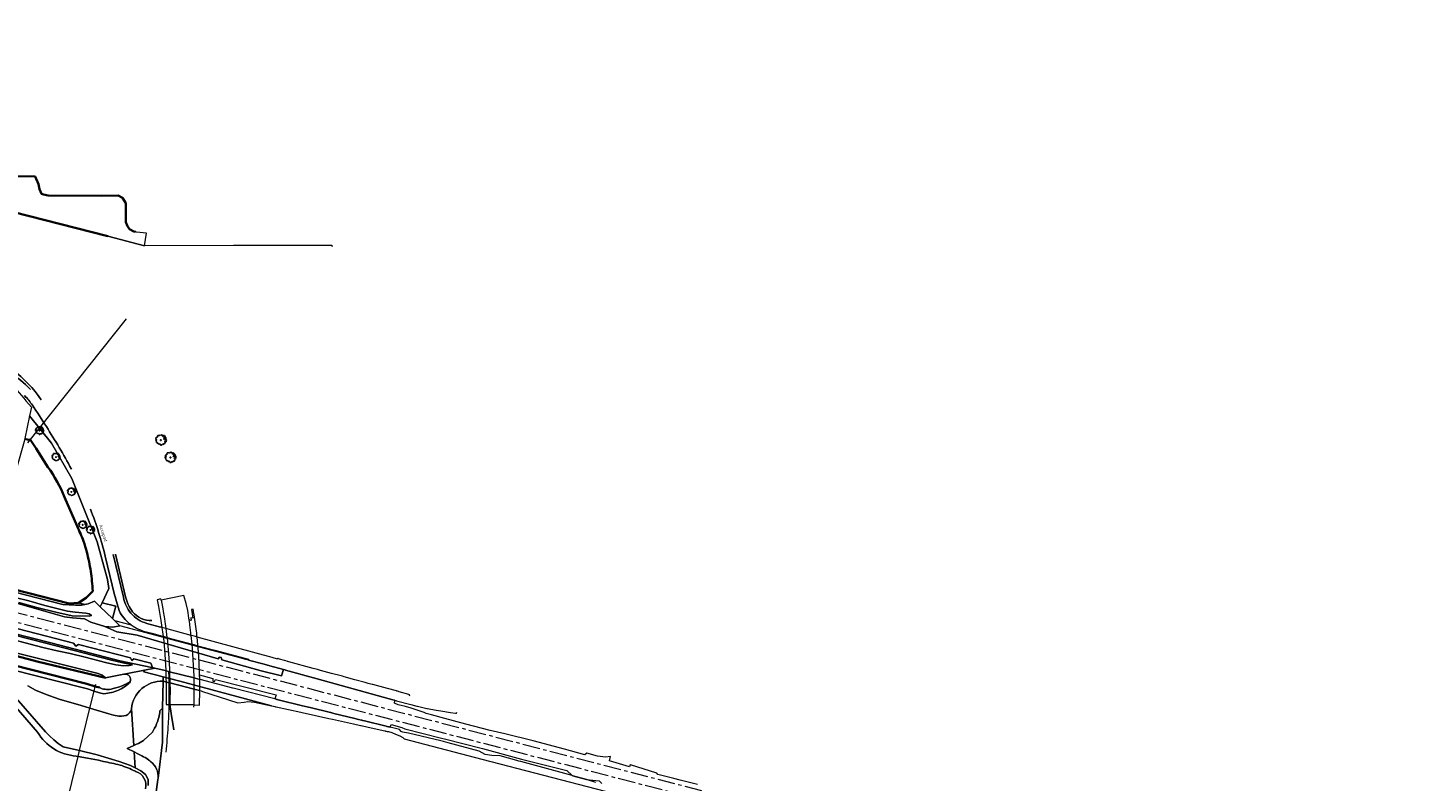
# Model space of a CAD drawing. Header units: metres. Extents: x 152391 to 157968, y 462336 to 467280.
# Tile 736 of 736: x 157363 to 157965, y 464656 to 464980. Entities that reach past the tile are written whole.
import ezdxf
from ezdxf.enums import TextEntityAlignment as Align

# ---------------------------------------------------------------- set-up
doc = ezdxf.new("R2010")
doc.units = ezdxf.units.M
doc.header["$LTSCALE"] = 0.75
doc.linetypes.add('AM-AS', pattern=[16, 10, -2, 2, -2])
doc.layers.get('0').update_dxf_attribs({"lineweight": 25})
for name, color, linetype, lineweight in [('B-GV-GR-BOOM-S', 252, 'Continuous', 25), ('B-WE-AM-AS_SPOOR-G', 10, 'AM-AS', 18), ('B-WE-GK-BESCHOEIING-G', 251, 'GK-BESCHOEIING', 35), ('B-WE-GR-BEPLANTING_CULTUUR_BOSPLANTSOEN-GV', 251, 'Continuous', 18), ('B-WE-GR-GRAS-GV', 251, 'Continuous', 13), ('B-WE-GR-GROENVOORZIENING-GV', 251, 'Continuous', 18), ('B-WE-GR-STRUIK-GV', 251, 'Continuous', 13), ('B-WE-GW-TALUD_KRUIN-G', 251, 'Continuous', 18), ('B-WE-IE-MEUBILAIR_WEGMEUBILAIR-G', 251, 'Continuous', 18), ('B-WE-IE-TERREINAFSCHEIDING_KUNSTMATIG_MUUR-GV', 251, 'Continuous', 18), ('B-WE-KW-KUNSTWERK_DEK-GV', 5, 'Continuous', 18), ('B-WE-KW-KUNSTWERK_DUIKER-G', 5, 'Continuous', 18), ('B-WE-KW-KUNSTWERK_GELUIDSWERING_SCHERM-G', 5, 'Continuous', 18), ('B-WE-KW-KUNSTWERK_LANDHOOFD-GV', 5, 'Continuous', 18), ('B-WE-OG-TERREIN_CULTUURSCHEIDING-GV', 251, 'Continuous', 18), ('B-WE-OG-TOPOGRAFIE-T18', 1, 'Continuous', 18), ('B-WE-OG-WATER-GV', 251, 'Continuous', 18), ('B-WE-OG-WATER_SLOOT-GV', 251, 'Continuous', 18), ('B-WE-VH-VERHARDING_ASFALT-GV', 251, 'Continuous', 18), ('B-WE-VH-VERHARDING_HALFVERHARDING-GV', 251, 'Continuous', 18)]:
    doc.layers.add(name, color=color, linetype=linetype, lineweight=lineweight)
doc.styles.add('NLCS-ISO-M750-T18', font='NLCS-ISO.ttf', dxfattribs={"height": 1.35})
doc.linetypes.add('GK-BESCHOEIING', pattern='A,30,-5,[1,NLCS.SHX,S=1,R=0,X=0,Y=0],-5', length=40)

# ---------------------------------------------------------------- blocks, each defined once
blk = doc.blocks.new('SGR-BOOM_21_30')
at = {"linetype": 'Continuous'}
for p, q in [((-1.7, 0.37), (-1.66, 0.48)), ((-1.49, 0.41), (-1.7, 0.37)), ((-1.68, -0.03), (-1.67, 0.09)), ((-1.67, 0.09), (-1.39, 0.07)), ((-1.66, 0.48), (-1.6, 0.53)), ((-1.63, 0.58), (-1.53, 0.87)), ((-1.6, 0.53), (-1.63, 0.58)), ((-1.53, 0.87), (-1.46, 0.86)), ((-1.42, 0.33), (-1.49, 0.41)), ((-1.46, 0.86), (-1.34, 0.91)), ((-1.33, 0.18), (-1.42, 0.33)), ((-1.39, 0.07), (-1.33, 0.18)), ((-1.34, 0.91), (-1.18, 0.86)), ((-1.18, 0.86), (-1.12, 0.92)), ((-1.13, 1.09), (-1.11, 1.19)), ((-1.12, 0.92), (-1.13, 1.09)), ((-1.11, 1.19), (-1.05, 1.33)), ((-1.05, 1.33), (-1.02, 1.5)), ((-1.02, 1.5), (-0.67, 1.5)), ((-0.67, 1.5), (-0.52, 1.43)), ((-0.52, 1.43), (-0.47, 1.45)), ((-0.47, 1.45), (-0.37, 1.55)), ((-0.37, 1.55), (-0.23, 1.65)), ((-0.23, 1.65), (-0.13, 1.58)), ((-0.13, 1.58), (-0.06, 1.52)), ((-0.06, 1.52), (0.07, 1.58)), ((0.07, 1.58), (0.2, 1.71)), ((0.2, 1.71), (0.26, 1.73)), ((0.26, 1.73), (0.33, 1.7)), ((0.33, 1.7), (0.39, 1.65)), ((0.4, 1.53), (0.38, 1.5)), ((0.38, 1.5), (0.53, 1.52)), ((0.39, 1.65), (0.4, 1.53)), ((0.54, 1.48), (0.51, 1.29)), ((0.51, 1.29), (0.57, 1.24)), ((0.53, 1.52), (0.54, 1.48)), ((0.57, 1.24), (0.69, 1.15)), ((0.69, 1.15), (0.75, 1.2)), ((0.75, 1.2), (0.8, 1.29)), ((0.79, 1.4), (0.89, 1.56)), ((0.8, 1.29), (0.79, 1.4)), ((0.89, 1.56), (1.02, 1.53)), ((0.94, 0.91), (0.89, 0.87)), ((0.89, 0.87), (0.93, 0.83)), ((0.93, 0.41), (0.89, 0.33)), ((0.89, 0.33), (1.03, 0.32)), ((0.97, 1.37), (0.93, 1.33)), ((0.93, 1.33), (0.95, 1.25)), ((0.93, 0.83), (0.98, 0.84)), ((1.05, 0.46), (0.93, 0.41)), ((0.97, 0.97), (0.94, 0.91)), ((0.95, 1.25), (0.96, 1.24)), ((0.96, 1.27), (0.97, 1.37)), ((1.03, 0.97), (0.97, 0.97)), ((0.98, 0.84), (1.03, 0.78)), ((1.02, 1.53), (1.16, 1.45)), ((1.08, 0.94), (1.03, 0.97)), ((1.03, 0.78), (1.08, 0.84)), ((1.03, 0.32), (1.11, 0.25)), ((1.11, 0.46), (1.05, 0.46)), ((1.12, 0.87), (1.08, 0.94)), ((1.08, 0.84), (1.12, 0.87)), ((1.22, 0.4), (1.11, 0.46)), ((1.11, 0.25), (1.2, 0.37)), ((1.16, 1.45), (1.25, 1.27)), ((1.2, 0.37), (1.24, 0.41)), ((1.32, 0.79), (1.23, 0.69)), ((1.23, 0.69), (1.27, 0.63)), ((1.25, 1.27), (1.38, 1.06)), ((1.27, 0.63), (1.38, 0.56)), ((1.34, 0.18), (1.31, 0.1)), ((1.43, 0.05), (1.31, 0.1)), ((1.38, 1.06), (1.32, 0.79)), ((1.36, 0.3), (1.34, 0.23)), ((1.34, 0.23), (1.34, 0.18)), ((1.43, 0.23), (1.36, 0.3)), ((1.38, 0.56), (1.44, 0.6)), ((1.47, 0.2), (1.43, 0.23)), ((1.43, 0.05), (1.51, 0.14)), ((1.47, 0.86), (1.44, 0.81)), ((1.44, 0.81), (1.46, 0.74)), ((1.44, 0.6), (1.57, 0.56)), ((1.46, 0.74), (1.53, 0.69)), ((1.54, 0.86), (1.47, 0.86)), ((1.51, 0.14), (1.47, 0.2)), ((1.53, 0.73), (1.64, 0.68)), ((1.53, 0.69), (1.54, 0.73)), ((1.62, 0.76), (1.54, 0.86)), ((1.57, 0.56), (1.64, 0.51)), ((1.73, 0.71), (1.62, 0.76)), ((1.64, 0.68), (1.73, 0.71)), ((1.64, 0.51), (1.81, 0.32)), ((1.72, 0.1), (1.67, 0.04)), ((1.67, 0.04), (1.76, -0.09)), ((1.81, 0.32), (1.72, 0.1)), ((-1.54, -0.18), (-1.68, -0.03)), ((-1.55, -0.51), (-1.49, -0.42)), ((-1.35, -0.75), (-1.55, -0.51)), ((-1.44, -0.32), (-1.54, -0.18)), ((-1.49, -0.42), (-1.44, -0.32)), ((-1.25, -0.78), (-1.35, -0.75)), ((-1.27, -0.9), (-1.25, -0.78)), ((-1.11, -1.05), (-1.27, -0.9)), ((-0.91, -1.08), (-1.11, -1.05)), ((-0.67, -1.18), (-0.91, -1.08)), ((-0.68, -1.29), (-0.67, -1.18)), ((-0.55, -1.33), (-0.68, -1.29)), ((-0.4, -1.26), (-0.55, -1.33)), ((-0.19, -1.28), (-0.4, -1.26)), ((-0.16, -1.43), (-0.19, -1.28)), ((-0.13, -1.49), (-0.16, -1.43)), ((-0.1, -1.61), (-0.13, -1.49)), ((0.11, -1.67), (-0.1, -1.61)), ((0.25, -1.52), (0.11, -1.67)), ((0.36, -1.38), (0.25, -1.52)), ((0.68, -1.44), (0.36, -1.38)), ((0.83, -1.36), (0.68, -1.44)), ((0.84, -1.16), (0.83, -1.36)), ((1.03, -1.18), (0.84, -1.16)), ((1.18, -1.24), (1.03, -1.18)), ((1.29, -1.01), (1.18, -1.24)), ((1.29, -0.29), (1.24, -0.36)), ((1.24, -0.36), (1.25, -0.42)), ((1.26, -0.42), (1.33, -0.41)), ((1.33, -0.34), (1.29, -0.29)), ((1.36, -0.88), (1.29, -1.01)), ((1.33, -0.41), (1.33, -0.34)), ((1.37, -0.83), (1.36, -0.88)), ((1.48, -0.8), (1.37, -0.83)), ((1.46, -0.47), (1.39, -0.59)), ((1.39, -0.59), (1.43, -0.64)), ((1.43, -0.64), (1.5, -0.7)), ((1.58, -0.59), (1.46, -0.47)), ((1.5, -0.7), (1.48, -0.8)), ((1.66, -0.52), (1.58, -0.59)), ((1.68, -0.42), (1.66, -0.52)), ((1.72, -0.31), (1.68, -0.42)), ((1.84, -0.18), (1.72, -0.31)), ((1.76, -0.09), (1.84, -0.18))]:
    blk.add_line(p, q, dxfattribs=at)
blk.add_circle((0, 0), 0.126, dxfattribs=at)
blk = doc.blocks.new('SGR-BOOM_31_50')
at = {"linetype": 'Continuous'}
for p, q in [((-2.27, 0.49), (-2.21, 0.64)), ((-1.99, 0.55), (-2.27, 0.49)), ((-2.24, -0.04), (-2.22, 0.11)), ((-2.22, 0.11), (-1.85, 0.09)), ((-2.21, 0.64), (-2.13, 0.71)), ((-2.18, 0.77), (-2.04, 1.17)), ((-2.13, 0.71), (-2.18, 0.77)), ((-2.04, 1.17), (-1.94, 1.14)), ((-1.9, 0.44), (-1.99, 0.55)), ((-1.94, 1.14), (-1.79, 1.21)), ((-1.77, 0.25), (-1.9, 0.44)), ((-1.85, 0.09), (-1.77, 0.25)), ((-1.79, 1.21), (-1.57, 1.14)), ((-1.57, 1.14), (-1.49, 1.23)), ((-1.51, 1.45), (-1.48, 1.58)), ((-1.49, 1.23), (-1.51, 1.45)), ((-1.48, 1.58), (-1.4, 1.78)), ((-1.4, 1.78), (-1.36, 2)), ((-1.36, 2), (-0.89, 2)), ((-0.89, 2), (-0.69, 1.91)), ((-0.69, 1.91), (-0.63, 1.93)), ((-0.63, 1.93), (-0.49, 2.06)), ((-0.49, 2.06), (-0.3, 2.2)), ((-0.3, 2.2), (-0.18, 2.11)), ((-0.18, 2.11), (-0.08, 2.02)), ((-0.08, 2.02), (0.09, 2.11)), ((0.09, 2.11), (0.27, 2.28)), ((0.27, 2.28), (0.35, 2.31)), ((0.35, 2.31), (0.44, 2.26)), ((0.44, 2.26), (0.52, 2.2)), ((0.54, 2.04), (0.51, 2)), ((0.51, 2), (0.71, 2.02)), ((0.52, 2.2), (0.54, 2.04)), ((0.72, 1.98), (0.68, 1.71)), ((0.68, 1.71), (0.75, 1.65)), ((0.71, 2.02), (0.72, 1.98)), ((0.75, 1.65), (0.92, 1.54)), ((0.92, 1.54), (1, 1.6)), ((1, 1.6), (1.06, 1.71)), ((1.05, 1.87), (1.19, 2.09)), ((1.06, 1.71), (1.05, 1.87)), ((1.19, 2.09), (1.36, 2.04)), ((1.25, 1.21), (1.19, 1.17)), ((1.19, 1.17), (1.23, 1.1)), ((1.23, 0.55), (1.19, 0.44)), ((1.19, 0.44), (1.37, 0.42)), ((1.3, 1.82), (1.23, 1.78)), ((1.23, 1.78), (1.27, 1.67)), ((1.23, 1.1), (1.31, 1.12)), ((1.4, 0.62), (1.23, 0.55)), ((1.3, 1.3), (1.25, 1.21)), ((1.27, 1.67), (1.28, 1.65)), ((1.28, 1.69), (1.3, 1.82)), ((1.37, 1.3), (1.3, 1.3)), ((1.31, 1.12), (1.37, 1.03)), ((1.36, 2.04), (1.54, 1.93)), ((1.44, 1.25), (1.37, 1.3)), ((1.37, 1.03), (1.44, 1.12)), ((1.37, 0.42), (1.48, 0.33)), ((1.48, 0.62), (1.4, 0.62)), ((1.5, 1.17), (1.44, 1.25)), ((1.44, 1.12), (1.5, 1.17)), ((1.62, 0.53), (1.48, 0.62)), ((1.48, 0.33), (1.61, 0.49)), ((1.54, 1.93), (1.67, 1.69)), ((1.61, 0.49), (1.65, 0.55)), ((1.76, 1.06), (1.64, 0.93)), ((1.64, 0.93), (1.7, 0.84)), ((1.67, 1.69), (1.84, 1.41)), ((1.7, 0.84), (1.84, 0.75)), ((1.79, 0.25), (1.75, 0.14)), ((1.91, 0.07), (1.75, 0.14)), ((1.84, 1.41), (1.76, 1.06)), ((1.81, 0.4), (1.79, 0.31)), ((1.79, 0.31), (1.79, 0.25)), ((1.9, 0.31), (1.81, 0.4)), ((1.84, 0.75), (1.92, 0.79)), ((1.96, 0.27), (1.9, 0.31)), ((1.91, 0.07), (2.01, 0.18)), ((1.96, 1.14), (1.92, 1.08)), ((1.92, 1.08), (1.95, 0.99)), ((1.92, 0.79), (2.09, 0.75)), ((1.95, 0.99), (2.04, 0.93)), ((2.06, 1.14), (1.96, 1.14)), ((2.01, 0.18), (1.96, 0.27)), ((2.04, 0.97), (2.18, 0.9)), ((2.04, 0.93), (2.06, 0.97)), ((2.16, 1.01), (2.06, 1.14)), ((2.09, 0.75), (2.18, 0.68)), ((2.3, 0.95), (2.16, 1.01)), ((2.18, 0.9), (2.3, 0.95)), ((2.18, 0.68), (2.41, 0.42)), ((2.29, 0.14), (2.23, 0.05)), ((2.23, 0.05), (2.35, -0.13)), ((2.41, 0.42), (2.29, 0.14)), ((-2.05, -0.24), (-2.24, -0.04)), ((-2.07, -0.67), (-1.99, -0.56)), ((-1.8, -1), (-2.07, -0.67)), ((-1.91, -0.43), (-2.05, -0.24)), ((-1.99, -0.56), (-1.91, -0.43)), ((-1.67, -1.05), (-1.8, -1)), ((-1.7, -1.2), (-1.67, -1.05)), ((-1.48, -1.4), (-1.7, -1.2)), ((-1.22, -1.44), (-1.48, -1.4)), ((-0.89, -1.57), (-1.22, -1.44)), ((-0.91, -1.72), (-0.89, -1.57)), ((-0.73, -1.77), (-0.91, -1.72)), ((-0.53, -1.68), (-0.73, -1.77)), ((-0.25, -1.7), (-0.53, -1.68)), ((-0.21, -1.9), (-0.25, -1.7)), ((-0.18, -1.99), (-0.21, -1.9)), ((-0.13, -2.14), (-0.18, -1.99)), ((0.15, -2.23), (-0.13, -2.14)), ((0.34, -2.03), (0.15, -2.23)), ((0.47, -1.83), (0.34, -2.03)), ((0.91, -1.92), (0.47, -1.83)), ((1.11, -1.81), (0.91, -1.92)), ((1.13, -1.55), (1.11, -1.81)), ((1.37, -1.57), (1.13, -1.55)), ((1.58, -1.66), (1.37, -1.57)), ((1.72, -1.35), (1.58, -1.66)), ((1.72, -0.39), (1.65, -0.48)), ((1.65, -0.48), (1.67, -0.56)), ((1.68, -0.56), (1.78, -0.54)), ((1.78, -0.45), (1.72, -0.39)), ((1.81, -1.18), (1.72, -1.35)), ((1.78, -0.54), (1.78, -0.45)), ((1.82, -1.11), (1.81, -1.18)), ((1.98, -1.07), (1.82, -1.11)), ((1.95, -0.63), (1.85, -0.78)), ((1.85, -0.78), (1.9, -0.85)), ((1.9, -0.85), (1.99, -0.94)), ((2.1, -0.78), (1.95, -0.63)), ((1.99, -0.94), (1.98, -1.07)), ((2.21, -0.7), (2.1, -0.78)), ((2.24, -0.56), (2.21, -0.7)), ((2.29, -0.41), (2.24, -0.56)), ((2.46, -0.24), (2.29, -0.41)), ((2.35, -0.13), (2.46, -0.24))]:
    blk.add_line(p, q, dxfattribs=at)
blk.add_circle((0, 0), 0.169, dxfattribs=at)

msp = doc.modelspace()

# ---------------------------------------------------------------- linework, layer by layer
at = {"layer": 'B-WE-AM-AS_SPOOR-G'}
for points in [[(157053.2, 464807.93), (157965.4, 464570.65)], [(157349.75, 464726.64), (157713.78, 464632.11), (157755.76, 464621.1), (157938.68, 464573.65), (157960.65, 464567.92)]]:
    msp.add_lwpolyline(points, dxfattribs=at)
at = {"layer": 'B-WE-GK-BESCHOEIING-G'}
for points in [[(157397.21, 464890.68), (157294.71, 464916.82), (157096.03, 464969.82), (157095.13, 464972.8)], [(157357.11, 464916.61), (157365.87, 464916.42), (157367.32, 464913.06), (157367.82, 464910.94), (157368.57, 464909), (157369.52, 464908.59), (157371.46, 464908.18), (157394.3, 464908.13), (157401.56, 464908.16), (157403.41, 464907.23), (157404.97, 464904.9), (157404.96, 464901.59), (157404.92, 464896.71), (157405.56, 464895), (157406.55, 464893.73), (157408.35, 464892.73), (157409.1, 464892.55)], [(157002.11, 464802.17), (157021.73, 464797.18), (157080.6, 464782.03), (157139.22, 464767.13), (157194.38, 464752.65), (157246.18, 464739.13), (157304.94, 464723.9), (157367.28, 464707.42), (157396.15, 464700.47)], [(157363.17, 464803.16), (157364.07, 464802.65), (157366.28, 464799.33), (157371.41, 464791.29)], [(157378.56, 464778.33), (157383.9, 464765.86)], [(157356.43, 464738.71), (157380.51, 464732.56), (157384.51, 464732.78), (157387.85, 464735.02), (157390.64, 464737.91)], [(157355.95, 464706.05), (157388.12, 464697.94), (157391.73, 464696.84)], [(157391.73, 464696.84), (157393.54, 464696.29)]]:
    msp.add_lwpolyline(points, dxfattribs=at)
for points in [[(157378.56, 464778.33, 0.050779), (157371.41, 464791.29)], [(157386.7, 464759.34, 0.020431), (157383.9, 464765.86)], [(157388.11, 464754.65, 0.02004), (157386.7, 464759.34)], [(157389.8, 464746.34, 0.025289), (157388.11, 464754.65)], [(157390.64, 464737.91, 0.024902), (157389.8, 464746.34)]]:
    msp.add_lwpolyline(points, format="xyb", dxfattribs=at)
at = {"layer": 'B-WE-GR-BEPLANTING_CULTUUR_BOSPLANTSOEN-GV'}
for points in [[(157421.01, 464699.08, 0.396384), (157407.31, 464687.2)], [(157419.08, 464683.44, 0.039482), (157419.55, 464686.36)], [(157416.32, 464677.19, 0.046918), (157418.16, 464680.64)], [(157418.16, 464680.64, 0.039212), (157419.08, 464683.44)], [(157409.56, 464671.98, 0.054261), (157412.48, 464673.48)]]:
    msp.add_lwpolyline(points, format="xyb", dxfattribs=at)
for points in [[(157419.55, 464686.36), (157420.75, 464687.51), (157421.01, 464699.08)], [(157407.31, 464687.2), (157408.31, 464671.41), (157409.56, 464671.98)], [(157412.48, 464673.48), (157416.32, 464677.19)]]:
    msp.add_lwpolyline(points, dxfattribs=at)
at = {"layer": 'B-WE-GR-GRAS-GV'}
msp.add_lwpolyline([(157343.55, 464720.34), (157369.14, 464713.65), (157375.41, 464712.17), (157381.01, 464711.02), (157387.46, 464709.4), (157396.2, 464707.07), (157400.54, 464706.1), (157403.96, 464705.67), (157406.33, 464705.79), (157407.73, 464706.17), (157403.66, 464706.95), (157398.79, 464708.16), (157369.9, 464715.59), (157343.9, 464722.15)], dxfattribs=at)
at = {"layer": 'B-WE-GR-GROENVOORZIENING-GV'}
for points in [[(157336.93, 464724.67), (157373.14, 464715.47), (157402.31, 464707.83), (157416.14, 464705.01), (157416.32, 464704.97), (157415.68, 464706.87), (157408.38, 464708.65), (157407.43, 464708.02), (157406.89, 464709.15), (157384.54, 464714.83), (157383.37, 464714.09), (157382.4, 464715.4), (157350.62, 464723.64)], [(157607.27, 464655.49), (157603.17, 464656.68), (157597.31, 464658.37), (157596.99, 464658.46), (157574.94, 464664.46), (157574.12, 464664.68), (157573.14, 464664.94), (157566.05, 464666.87), (157562.41, 464667.1), (157559.55, 464667.55), (157557, 464669.01), (157543.72, 464672.59), (157541.7, 464673.08), (157540.52, 464673.35), (157526.62, 464676.66), (157524.82, 464676.93), (157524.16, 464677.17), (157523.74, 464677.32), (157523.44, 464677.43), (157522.66, 464678.31), (157518.76, 464679.26), (157518.25, 464679.39), (157518.18, 464679.4), (157518.06, 464679.43), (157517.91, 464679.47), (157517.46, 464679.58), (157517.32, 464679.61), (157516.98, 464679.7), (157507.61, 464681.99), (157506.79, 464682.2), (157506.6, 464682.24), (157506.34, 464682.3), (157505.03, 464682.62), (157503.48, 464683.01), (157494.51, 464685.2), (157493.17, 464685.53), (157492.97, 464685.58), (157484.21, 464687.73), (157480.98, 464688.52), (157470.5, 464691.09), (157470.06, 464691.19), (157469.85, 464691.24), (157469.65, 464691.29), (157469.18, 464691.41), (157469.11, 464691.43), (157451.06, 464696.08), (157451.02, 464696.09), (157436.85, 464699.79), (157436.75, 464699.81), (157436.7, 464699.83), (157434.7, 464700.34), (157434.28, 464700.45), (157434.27, 464700.45), (157423.73, 464703.16), (157423.24, 464703.29), (157421.27, 464703.8), (157420.53, 464703.99), (157417.33, 464704.72), (157412.9, 464703.83), (157412.71, 464703.1), (157420.96, 464700.97), (157430.34, 464698.54), (157467.59, 464688.47), (157468.32, 464688.31), (157468.54, 464688.26), (157468.98, 464688.16), (157469.06, 464688.14), (157469.27, 464688.09), (157469.65, 464688.01), (157480.18, 464685.68), (157481.42, 464685.41), (157483.42, 464684.97), (157492.23, 464683.03), (157493.8, 464682.68), (157502.84, 464680.68), (157505.96, 464679.99), (157506.15, 464679.95), (157509.24, 464679.27), (157516.4, 464677.69), (157516.58, 464677.65), (157516.75, 464677.61), (157516.91, 464677.58), (157517.35, 464677.48), (157517.69, 464677.4), (157517.9, 464677.36), (157519.37, 464677), (157521.05, 464676.33), (157522.79, 464675.59), (157522.79, 464675.59), (157524.17, 464674.76), (157524.74, 464674.19), (157558.14, 464665.51), (157611.26, 464651.67)]]:
    msp.add_lwpolyline(points, dxfattribs=at)
msp.add_lwpolyline([(157472.73, 464704.11), (157472.71, 464704.12), (157466.9, 464705.7), (157464.41, 464706.37), (157457.68, 464708.17), (157456.58, 464708.47), (157452.96, 464709.43), (157433.93, 464714.51), (157433.44, 464714.65), (157433.44, 464714.65), (157422.67, 464717.52), (157415.88, 464719.34), (157402.4, 464722.93), (157399.29, 464722.29), (157395.94, 464722.57), (157400.99, 464720.33), (157409.78, 464718.84), (157444.59, 464708.7), (157445.29, 464709.37), (157445.95, 464709.24), (157446.18, 464708.34), (157463.23, 464703.53), (157471.95, 464701.38), (157472.73, 464704.11)], close=True, dxfattribs=at)
at = {"layer": 'B-WE-GR-STRUIK-GV'}
for points in [[(157354.36, 464733.74), (157378.56, 464726.85), (157382.02, 464726.38), (157387.08, 464725.93), (157389.8, 464724.56), (157395.94, 464722.57), (157399.29, 464722.29), (157402.4, 464722.93), (157400.08, 464725.16), (157399.13, 464726.07), (157393.87, 464731.11), (157391.8, 464733.09), (157391.37, 464733.53), (157388.69, 464732.38), (157387.22, 464732.09), (157385.82, 464731.81), (157383.21, 464731.82), (157377.83, 464732.14), (157341.4, 464741.4)], [(157357.34, 464735.1), (157363.15, 464733.65), (157370.1, 464731.7), (157379.82, 464729.2), (157383.07, 464728.81), (157387.73, 464728.41), (157389.08, 464728.02), (157390.16, 464727.39), (157389.15, 464727.09), (157381.8, 464727.22), (157374.77, 464728.79), (157366.57, 464730.85), (157358.8, 464732.92)], [(157358.8, 464732.92), (157366.57, 464730.85), (157374.77, 464728.79), (157381.8, 464727.22), (157389.15, 464727.09), (157390.16, 464727.39), (157389.08, 464728.02), (157387.73, 464728.41), (157383.07, 464728.81), (157379.82, 464729.2), (157370.1, 464731.7), (157363.15, 464733.65), (157357.34, 464735.1)], [(157352.91, 464712.46), (157392.96, 464702.37), (157394.73, 464701.65), (157395.43, 464701.07), (157396.15, 464700.47), (157404.02, 464702.05), (157404.22, 464702.09), (157405.7, 464702.39), (157412.9, 464703.83), (157417.33, 464704.72), (157416.32, 464704.97), (157416.14, 464705.01), (157402.31, 464707.83), (157373.14, 464715.47), (157336.93, 464724.67)], [(157343.9, 464722.15), (157369.9, 464715.59), (157398.79, 464708.16), (157403.66, 464706.95), (157407.73, 464706.17), (157406.33, 464705.79), (157403.96, 464705.67), (157400.54, 464706.1), (157396.2, 464707.07), (157387.46, 464709.4), (157381.01, 464711.02), (157375.41, 464712.17), (157369.14, 464713.65), (157343.55, 464720.34)]]:
    msp.add_lwpolyline(points, dxfattribs=at)
at = {"layer": 'B-WE-GW-TALUD_KRUIN-G'}
for points in [[(157358.8, 464732.92), (157366.57, 464730.85), (157374.77, 464728.79), (157381.8, 464727.22), (157389.15, 464727.09), (157390.16, 464727.39)], [(157419.55, 464686.36), (157420.75, 464687.51), (157421.01, 464699.08)], [(157366.91, 464677.16), (157352.27, 464694.07)], [(157353.89, 464696.2), (157370.36, 464677.26), (157372.03, 464675.51), (157373.9, 464673.75), (157375.81, 464672.19), (157377.92, 464670.86), (157385.02, 464669.18), (157392.54, 464667.41), (157402.11, 464664.42), (157404.52, 464663.61), (157406.87, 464662.73), (157408.91, 464661.81)], [(157412.48, 464673.48), (157416.32, 464677.19)], [(157408.31, 464671.41), (157409.56, 464671.98)], [(157393.14, 464665), (157388.38, 464665.94), (157384.41, 464666.67), (157383.6, 464666.82)], [(157408.91, 464661.81), (157409.18, 464661.69), (157411.4, 464660.49), (157413.42, 464658.94), (157414.59, 464656.72)], [(157409.01, 464660.25), (157409.01, 464660.28)]]:
    msp.add_lwpolyline(points, dxfattribs=at)
for points in [[(157419.08, 464683.44, 0.039482), (157419.55, 464686.36)], [(157416.32, 464677.19, 0.046918), (157418.16, 464680.64)], [(157418.16, 464680.64, 0.039212), (157419.08, 464683.44)], [(157383.6, 464666.82, -0.248294), (157366.91, 464677.16)], [(157409.56, 464671.98, 0.054261), (157412.48, 464673.48)], [(157395.25, 464664.51, 0.012321), (157393.14, 464665)], [(157402.41, 464662.97, 0.012263), (157395.25, 464664.51)], [(157405.77, 464661.77, 0.021436), (157402.41, 464662.97)], [(157409.01, 464660.28, 0.020627), (157405.77, 464661.77)], [(157413.37, 464652.67, 0.404511), (157409.01, 464660.25)], [(157414.59, 464656.72, -0.008756), (157414.56, 464654.21)]]:
    msp.add_lwpolyline(points, format="xyb", dxfattribs=at)
at = {"layer": 'B-WE-IE-MEUBILAIR_WEGMEUBILAIR-G'}
for points in [[(157423.55, 464699.98, 0.004), (157423.44, 464703.24)], [(157423.59, 464698.42, 0.00193), (157423.55, 464699.98)], [(157423.59, 464689.07, 0.009649), (157423.59, 464698.42)], [(157423.19, 464679.53, 0.0108), (157423.58, 464688.42)], [(157422.24, 464668.56, 0.010753), (157423.19, 464679.53)]]:
    msp.add_lwpolyline(points, format="xyb", dxfattribs=at)
msp.add_lwpolyline([(157423.58, 464688.42), (157423.59, 464689.07)], dxfattribs=at)
at = {"layer": 'B-WE-IE-TERREINAFSCHEIDING_KUNSTMATIG_MUUR-GV'}
msp.add_lwpolyline([(157363.17, 464803.16), (157361.5, 464803.55), (157361.43, 464803.31), (157363.08, 464802.88)], close=True, dxfattribs=at)
at = {"layer": 'B-WE-KW-KUNSTWERK_DEK-GV'}
msp.add_lwpolyline([(157429.92, 464735.96), (157420.14, 464734.01), (157420.04, 464734.47), (157418.42, 464734.17), (157418.93, 464731.28), (157419.99, 464725.27), (157421.2, 464716.32), (157421.74, 464710.64), (157422.15, 464703.65), (157422.33, 464695.15), (157422.24, 464689.09), (157423.59, 464689.07), (157423.87, 464689.07), (157434.28, 464688.87), (157436.69, 464688.82), (157436.75, 464694.89), (157436.75, 464695.04), (157436.77, 464697.3), (157436.76, 464699.46), (157436.38, 464709.83), (157435.59, 464718.07), (157435.52, 464718.85), (157435.52, 464718.9), (157435.49, 464719.14), (157435.41, 464719.97), (157435.38, 464720.37), (157435.35, 464720.65), (157434.3, 464727.6), (157434.23, 464728.03), (157433.93, 464730.02), (157433.21, 464729.9), (157433.73, 464726.18), (157432.9, 464726.33), (157433.02, 464725.27), (157432.2, 464725.48), (157432.1, 464726.21), (157431.75, 464728.55), (157431.6, 464729.53), (157430.9, 464732.49)], close=True, dxfattribs=at)
at = {"layer": 'B-WE-KW-KUNSTWERK_DUIKER-G'}
for points in [[(157362.8, 464801.75), (157405.18, 464855.05)], [(157389.46, 464687.49), (157391.22, 464694.77)], [(157391.22, 464694.77), (157391.73, 464696.84)], [(157391.73, 464696.84), (157391.96, 464697.8)], [(157385.02, 464669.18), (157389.46, 464687.49)], [(157384.41, 464666.67), (157385.02, 464669.18)], [(157380.39, 464650.13), (157384.41, 464666.67)]]:
    msp.add_lwpolyline(points, dxfattribs=at)
at = {"layer": 'B-WE-KW-KUNSTWERK_GELUIDSWERING_SCHERM-G'}
for points in [[(157009.23, 464810.01), (157112.73, 464783.22), (157140.12, 464775.86), (157212.97, 464757.31), (157252.97, 464746.54), (157296.76, 464735.22), (157336.93, 464724.67), (157373.14, 464715.47)], [(157373.14, 464715.47), (157402.31, 464707.83), (157416.14, 464705.01)], [(157417.33, 464704.72), (157420.53, 464703.99)]]:
    msp.add_lwpolyline(points, dxfattribs=at)
at = {"layer": 'B-WE-KW-KUNSTWERK_LANDHOOFD-GV'}
msp.add_lwpolyline([(157423.92, 464698.33), (157423.95, 464694.83), (157423.92, 464691.34), (157423.87, 464689.07), (157434.28, 464688.87), (157436.69, 464688.82), (157436.75, 464694.89), (157436.75, 464695.04), (157434.77, 464695.55), (157434.67, 464695.57), (157434.35, 464695.65), (157434.35, 464695.65)], close=True, dxfattribs=at)
at = {"layer": 'B-WE-OG-TERREIN_CULTUURSCHEIDING-GV'}
for points in [[(157339.21, 464829.52), (157339.39, 464829.45), (157341.92, 464830.96), (157352.13, 464828.43), (157353.93, 464825.5), (157358.04, 464824.39), (157360.96, 464821), (157361.93, 464819.87), (157364.38, 464817.03), (157363.45, 464813.41), (157372.86, 464801.59), (157381.62, 464786.39), (157392.57, 464759.06), (157397.06, 464742.81), (157397.64, 464738.92), (157394.71, 464732.86), (157400.58, 464731.34), (157399.13, 464726.07), (157400.08, 464725.16), (157407.26, 464723.28)], [(157400.06, 464736.32), (157396.02, 464752.87)], [(157399.45, 464753.6), (157403.86, 464735.2)], [(157400.42, 464753.84), (157404.83, 464735.44)], [(157404.83, 464735.44), (157400.42, 464753.84)], [(157413.96, 464723.98), (157418.32, 464722.79), (157419.81, 464722.39), (157419.85, 464722.58)], [(157395.51, 464693.68), (157393.54, 464694), (157391.22, 464694.77), (157388.38, 464695.72), (157386.72, 464696.28), (157355.53, 464704.05)], [(157421.01, 464699.08), (157420.96, 464700.97), (157412.71, 464703.1), (157412.9, 464703.83), (157405.7, 464702.39), (157404.22, 464702.09)], [(157406.8, 464698.85), (157406.92, 464698.61), (157406.74, 464698.46), (157406.56, 464698.32), (157406.38, 464698.17), (157406.2, 464698.03), (157405.63, 464697.6)], [(157425.55, 464678.17), (157424.43, 464685.16), (157423.87, 464689.07), (157423.92, 464691.34), (157423.95, 464694.83), (157423.92, 464698.33), (157423.59, 464698.42), (157421.01, 464699.08), (157420.75, 464687.51), (157420.68, 464672.75), (157418.79, 464657.29), (157418.72, 464656.76), (157417.05, 464645.02)], [(157366.91, 464677.16), (157352.27, 464694.07), (157352.18, 464693.94)], [(157414.59, 464656.72), (157413.42, 464658.94), (157411.4, 464660.49), (157409.18, 464661.69), (157408.91, 464661.81), (157406.87, 464662.73), (157404.52, 464663.61), (157402.11, 464664.42), (157392.54, 464667.41), (157385.02, 464669.18), (157377.92, 464670.86), (157375.81, 464672.19), (157373.9, 464673.75), (157372.03, 464675.51), (157370.36, 464677.26), (157353.89, 464696.2), (157352.27, 464694.07), (157366.91, 464677.16)], [(157353.89, 464696.2), (157370.36, 464677.26), (157372.03, 464675.51), (157373.9, 464673.75), (157375.81, 464672.19), (157377.92, 464670.86), (157385.02, 464669.18), (157392.54, 464667.41), (157402.11, 464664.42), (157404.52, 464663.61), (157406.87, 464662.73), (157408.91, 464661.81), (157408.48, 464668.64), (157405.5, 464670.13), (157408.31, 464671.41), (157407.31, 464687.2), (157407.15, 464686.56), (157406.9, 464686), (157406.49, 464685.41), (157405.8, 464684.75), (157405.01, 464684.36), (157404.07, 464684.1), (157402.99, 464683.95), (157401.92, 464684.04), (157399.55, 464684.43), (157397.65, 464684.95), (157389.46, 464687.49), (157385.68, 464688.66), (157376.2, 464691.29), (157370.59, 464693.33), (157365.99, 464695.25), (157362.66, 464697.1)], [(157362.66, 464697.1), (157365.99, 464695.25), (157370.59, 464693.33), (157376.2, 464691.29), (157385.68, 464688.66), (157389.46, 464687.49), (157397.65, 464684.95), (157399.55, 464684.43), (157401.92, 464684.04), (157402.99, 464683.95), (157404.07, 464684.1), (157405.01, 464684.36), (157405.8, 464684.75), (157406.49, 464685.41), (157406.9, 464686), (157407.15, 464686.56), (157407.31, 464687.2)], [(157418.79, 464657.29), (157420.68, 464672.75), (157420.75, 464687.51), (157419.55, 464686.36)], [(157416.32, 464677.19), (157412.48, 464673.48)], [(157409.56, 464671.98), (157408.31, 464671.41), (157405.5, 464670.13), (157408.48, 464668.64), (157410.03, 464667.84), (157411.01, 464667.3)], [(157411.01, 464667.3), (157410.03, 464667.84), (157408.48, 464668.64), (157408.91, 464661.81), (157409.18, 464661.69), (157411.4, 464660.49), (157413.42, 464658.94), (157414.59, 464656.72)], [(157393.14, 464665), (157388.38, 464665.94), (157384.41, 464666.67), (157383.6, 464666.82)], [(157383.6, 464666.82), (157384.41, 464666.67), (157388.38, 464665.94), (157393.14, 464665)], [(157413.92, 464665.76), (157414.83, 464665.12)], [(157414.83, 464665.12), (157413.92, 464665.76)], [(157409.01, 464660.25), (157409.01, 464660.28)], [(157409.01, 464660.28), (157409.01, 464660.25)], [(157417.05, 464645.02), (157418.72, 464656.76), (157418.79, 464657.29)]]:
    msp.add_lwpolyline(points, dxfattribs=at)
for points in [[(157354.65, 464831.83, -0.090185), (157363.82, 464824.67)], [(157368.49, 464820.28, 0.076116), (157356.32, 464833.14)], [(157356.32, 464833.14, -0.076116), (157368.49, 464820.28)], [(157364.77, 464817.93, 0.017667), (157361.35, 464822.08)], [(157370.7, 464808.69, -0.001769), (157364.77, 464817.93)], [(157381.5, 464790.43, 0.018314), (157370.7, 464808.69)], [(157396.02, 464752.87, 0.035073), (157389.68, 464773.17)], [(157402.45, 464728.57, -0.031595), (157400.06, 464736.32)], [(157403.86, 464735.2, 0.111133), (157407.02, 464728.35)], [(157404.83, 464735.44, 0.111392), (157407.82, 464728.96)], [(157407.82, 464728.96, -0.111392), (157404.83, 464735.44)], [(157407.26, 464723.28, -0.101808), (157402.45, 464728.57)], [(157407.02, 464728.35, 0.146851), (157413.96, 464723.98)], [(157407.82, 464728.96, 0.234659), (157416.12, 464725.15)], [(157416.12, 464725.15, -0.234659), (157407.82, 464728.96)], [(157404.22, 464702.09, -0.604519), (157406.8, 464698.85)], [(157407.31, 464687.2, -0.396384), (157421.01, 464699.08)], [(157398.68, 464694.2, -0.040102), (157395.51, 464693.68)], [(157401.72, 464695.22, -0.039708), (157398.68, 464694.2)], [(157402.92, 464695.82, -0.032591), (157401.72, 464695.22)], [(157405.63, 464697.6, -0.025812), (157402.92, 464695.82)], [(157419.55, 464686.36, -0.039482), (157419.08, 464683.44)], [(157418.16, 464680.64, -0.046918), (157416.32, 464677.19)], [(157419.08, 464683.44, -0.039212), (157418.16, 464680.64)], [(157383.6, 464666.82, -0.248294), (157366.91, 464677.16)], [(157366.91, 464677.16, 0.248294), (157383.6, 464666.82)], [(157412.48, 464673.48, -0.054261), (157409.56, 464671.98)], [(157395.25, 464664.51, 0.012321), (157393.14, 464665)], [(157393.14, 464665, -0.012321), (157395.25, 464664.51)], [(157402.41, 464662.97, 0.012263), (157395.25, 464664.51)], [(157395.25, 464664.51, -0.012263), (157402.41, 464662.97)], [(157405.77, 464661.77, 0.021436), (157402.41, 464662.97)], [(157402.41, 464662.97, -0.021436), (157405.77, 464661.77)], [(157411.01, 464667.3, -0.01127), (157413.92, 464665.76)], [(157413.92, 464665.76, 0.01127), (157411.01, 464667.3)], [(157414.83, 464665.12, -0.023515), (157415.68, 464664.4)], [(157415.68, 464664.4, 0.023515), (157414.83, 464665.12)], [(157415.68, 464664.4, -0.255993), (157418.79, 464657.29)], [(157418.79, 464657.29, 0.255993), (157415.68, 464664.4)], [(157409.01, 464660.28, 0.020627), (157405.77, 464661.77)], [(157405.77, 464661.77, -0.020627), (157409.01, 464660.28)], [(157413.37, 464652.67, 0.404511), (157409.01, 464660.25)], [(157409.01, 464660.25, -0.404511), (157413.37, 464652.67)], [(157414.59, 464656.72, -0.008756), (157414.56, 464654.21)], [(157414.56, 464654.21, 0.008756), (157414.59, 464656.72)]]:
    msp.add_lwpolyline(points, format="xyb", dxfattribs=at)
for points in [[(157399.13, 464726.07), (157400.58, 464731.34), (157394.71, 464732.86), (157393.87, 464731.11)], [(157436.75, 464695.04), (157437.48, 464694.85), (157437.52, 464694.84), (157453.13, 464689.7), (157453.12, 464689.73), (157455.82, 464690.09), (157455.84, 464690.09), (157457.48, 464690.29), (157460.25, 464690.09), (157467.59, 464688.47), (157430.34, 464698.54), (157420.96, 464700.97), (157421.01, 464699.08), (157423.59, 464698.42), (157423.92, 464698.33), (157434.35, 464695.65), (157434.35, 464695.65), (157434.67, 464695.57), (157434.77, 464695.55)]]:
    msp.add_lwpolyline(points, close=True, dxfattribs=at)
at = {"layer": 'B-WE-OG-WATER-GV'}
for points in [[(157294.71, 464916.82), (157397.21, 464890.68), (157412.89, 464886.61), (157413.79, 464891.94), (157409.52, 464892.49), (157409.18, 464892.54), (157409.1, 464892.55), (157408.35, 464892.73), (157406.55, 464893.73), (157405.56, 464895), (157404.92, 464896.71), (157404.96, 464901.59), (157404.97, 464904.9), (157403.41, 464907.23), (157401.56, 464908.16), (157394.3, 464908.13), (157371.46, 464908.18), (157369.52, 464908.59), (157368.57, 464909), (157367.82, 464910.94), (157367.32, 464913.06), (157365.87, 464916.42), (157357.11, 464916.61)], [(157404.22, 464702.09), (157404.02, 464702.05), (157396.15, 464700.47), (157367.28, 464707.42), (157304.94, 464723.9)], [(157355.95, 464706.05), (157388.12, 464697.94), (157391.73, 464696.84), (157393.54, 464696.29)], [(157399.39, 464695.87), (157400.66, 464696.16), (157401.79, 464696.48), (157403.38, 464697.05), (157404.49, 464697.58), (157405.02, 464697.83), (157406.8, 464698.85)]]:
    msp.add_lwpolyline(points, dxfattribs=at)
for points in [[(157406.8, 464698.85, 0.604519), (157404.22, 464702.09)], [(157393.54, 464696.29, 0.073026), (157395.99, 464695.59)], [(157395.99, 464695.59, 0.073363), (157398.54, 464695.63)], [(157398.54, 464695.63, 0.054929), (157399.39, 464695.87)]]:
    msp.add_lwpolyline(points, format="xyb", dxfattribs=at)
at = {"layer": 'B-WE-OG-WATER_SLOOT-GV'}
for points in [[(157494.07, 464886.47), (157493.55, 464886.47), (157493.55, 464886.75), (157451.29, 464886.76), (157412.89, 464886.61), (157397.21, 464890.68), (157294.71, 464916.82), (157096.03, 464969.82), (157095.13, 464972.8), (157095.15, 464976.87), (157097.11, 464979.01), (157091.96, 464980.35)], [(156999.99, 464837.64), (156999.63, 464831.96), (157000, 464831.86), (157042.19, 464820.8), (157205.1, 464778.25), (157318.39, 464747.93), (157356.43, 464738.71), (157380.51, 464732.56), (157384.51, 464732.78), (157387.85, 464735.02), (157390.64, 464737.91)], [(157390.64, 464737.91), (157387.85, 464735.02), (157384.51, 464732.78), (157387.22, 464732.09), (157388.69, 464732.38), (157391.37, 464733.53), (157391.8, 464733.09), (157393.87, 464731.11), (157394.71, 464732.86), (157397.64, 464738.92), (157397.06, 464742.81), (157392.57, 464759.06), (157381.62, 464786.39), (157372.86, 464801.59), (157363.45, 464813.41), (157361.5, 464803.55), (157363.17, 464803.16), (157364.07, 464802.65), (157366.28, 464799.33), (157371.41, 464791.29)], [(157371.41, 464791.29), (157366.28, 464799.33), (157364.07, 464802.65), (157363.17, 464803.16), (157363.08, 464802.88), (157361.43, 464803.31), (157353.39, 464775.07), (157350.57, 464766.06), (157350.83, 464765.95)], [(157378.56, 464778.33), (157383.9, 464765.86)], [(157383.9, 464765.86), (157378.56, 464778.33)], [(157341.4, 464741.4), (157377.83, 464732.14), (157383.21, 464731.82), (157385.82, 464731.81), (157387.22, 464732.09), (157384.51, 464732.78), (157380.51, 464732.56), (157356.43, 464738.71)], [(157304.94, 464723.9), (157367.28, 464707.42), (157396.15, 464700.47), (157395.43, 464701.07), (157394.73, 464701.65), (157392.96, 464702.37), (157352.91, 464712.46)], [(157393.54, 464696.29), (157391.73, 464696.84), (157388.12, 464697.94), (157355.95, 464706.05), (157355.53, 464704.05), (157386.72, 464696.28), (157388.38, 464695.72), (157391.22, 464694.77), (157393.54, 464694), (157395.51, 464693.68)], [(157405.63, 464697.6), (157406.2, 464698.03), (157406.38, 464698.17), (157406.56, 464698.32), (157406.74, 464698.46), (157406.92, 464698.61), (157406.8, 464698.85), (157405.02, 464697.83), (157404.49, 464697.58), (157403.38, 464697.05), (157401.79, 464696.48), (157400.66, 464696.16), (157399.39, 464695.87)]]:
    msp.add_lwpolyline(points, dxfattribs=at)
for points in [[(157371.41, 464791.29, -0.050779), (157378.56, 464778.33)], [(157378.56, 464778.33, 0.050779), (157371.41, 464791.29)], [(157383.9, 464765.86, -0.020431), (157386.7, 464759.34)], [(157386.7, 464759.34, 0.020431), (157383.9, 464765.86)], [(157386.7, 464759.34, -0.02004), (157388.11, 464754.65)], [(157388.11, 464754.65, 0.02004), (157386.7, 464759.34)], [(157388.11, 464754.65, -0.025289), (157389.8, 464746.34)], [(157389.8, 464746.34, 0.025289), (157388.11, 464754.65)], [(157389.8, 464746.34, -0.024902), (157390.64, 464737.91)], [(157390.64, 464737.91, 0.024902), (157389.8, 464746.34)], [(157395.99, 464695.59, -0.073026), (157393.54, 464696.29)], [(157395.51, 464693.68, 0.040102), (157398.68, 464694.2)], [(157398.54, 464695.63, -0.073363), (157395.99, 464695.59)], [(157399.39, 464695.87, -0.054929), (157398.54, 464695.63)], [(157398.68, 464694.2, 0.039708), (157401.72, 464695.22)], [(157401.72, 464695.22, 0.032591), (157402.92, 464695.82)], [(157402.92, 464695.82, 0.025812), (157405.63, 464697.6)]]:
    msp.add_lwpolyline(points, format="xyb", dxfattribs=at)
at = {"layer": 'B-WE-VH-VERHARDING_ASFALT-GV'}
for points in [[(157363.82, 464824.67, 0.090185), (157354.65, 464831.83)], [(157361.35, 464822.08, -0.017667), (157364.77, 464817.93)], [(157364.77, 464817.93, 0.001769), (157370.7, 464808.69)], [(157370.7, 464808.69, -0.018314), (157381.5, 464790.43)], [(157389.68, 464773.17, -0.035073), (157396.02, 464752.87)], [(157400.06, 464736.32, 0.031595), (157402.45, 464728.57)], [(157407.02, 464728.35, -0.111133), (157403.86, 464735.2)], [(157402.45, 464728.57, 0.101808), (157407.26, 464723.28)], [(157413.96, 464723.98, -0.146851), (157407.02, 464728.35)], [(157407.26, 464723.28, 0.101862), (157413.76, 464720.32)]]:
    msp.add_lwpolyline(points, format="xyb", dxfattribs=at)
for points in [[(157396.02, 464752.87), (157400.06, 464736.32)], [(157403.86, 464735.2), (157399.45, 464753.6)], [(157527.03, 464692.7), (157527.1, 464693.25), (157526.7, 464693.37), (157522.58, 464694.54), (157522.23, 464694.64), (157521.78, 464694.77), (157521.68, 464694.79), (157521.56, 464694.83), (157521.54, 464694.83), (157521.44, 464694.86), (157517.5, 464695.93), (157511.17, 464697.64), (157510.95, 464697.7), (157509.28, 464698.15), (157507.9, 464698.53), (157503.54, 464699.71), (157498.96, 464700.95), (157498.11, 464701.18), (157497.53, 464701.34), (157493.48, 464702.44), (157488.77, 464703.72), (157487.34, 464704.1), (157485.52, 464704.6), (157475.05, 464707.43), (157474.69, 464707.53), (157474.51, 464707.58), (157473.73, 464707.79), (157470.51, 464708.67), (157470.36, 464708.93), (157470.27, 464708.95), (157470.2, 464708.62), (157467.87, 464709.26), (157435.59, 464718.07), (157434.91, 464718.26), (157433.74, 464718.58), (157433.04, 464718.77), (157433.03, 464718.78), (157422.16, 464721.74), (157422.15, 464721.75), (157420.44, 464722.21), (157420.25, 464722.27), (157419.81, 464722.39), (157418.32, 464722.79), (157413.96, 464723.98)], [(157413.76, 464720.32), (157416.12, 464719.69), (157420.75, 464718.44), (157420.95, 464718.39), (157422.27, 464718.03), (157422.62, 464717.94), (157422.63, 464717.93), (157433.4, 464715.03), (157433.42, 464715.03), (157433.42, 464715.03), (157434.15, 464714.83), (157435.95, 464714.35), (157443.16, 464712.41), (157457.66, 464708.53), (157457.68, 464708.17), (157464.41, 464706.37), (157466.9, 464705.7), (157472.71, 464704.12), (157472.73, 464704.11), (157472.73, 464704.11), (157473.46, 464703.91), (157473.57, 464703.88), (157487.27, 464700.08), (157518.33, 464691.47), (157519.89, 464691.04), (157520.52, 464690.86), (157520.69, 464690.82), (157521.04, 464690.72), (157521.1, 464690.7), (157521.46, 464690.61), (157527.62, 464688.99), (157530.22, 464688.31), (157530.47, 464688.25), (157534.42, 464687.34), (157534.73, 464687.27), (157538.48, 464686.56), (157540.56, 464686.25), (157544.59, 464685.63), (157546.75, 464685.36), (157547.3, 464685.3), (157547.41, 464685.7)], [(157434.25, 464687.85), (157434.28, 464688.87), (157423.87, 464689.07), (157424.43, 464685.16), (157425.55, 464678.17)]]:
    msp.add_lwpolyline(points, dxfattribs=at)
msp.add_lwpolyline([(157432.2, 464725.48), (157432.1, 464726.21), (157431.75, 464728.55), (157431.6, 464729.53), (157430.9, 464732.49), (157429.92, 464735.96), (157420.14, 464734.01), (157420.7, 464731.03), (157421.18, 464728.25), (157421.29, 464727.58), (157421.43, 464726.68), (157421.53, 464726.09), (157421.74, 464724.68), (157421.87, 464723.78), (157422.15, 464721.75), (157422.32, 464720.5), (157422.62, 464717.94), (157422.67, 464717.52), (157422.81, 464716.32), (157422.84, 464715.96), (157423.57, 464707.25), (157423.71, 464703.69), (157423.73, 464703.16), (157423.74, 464702.84), (157423.92, 464698.33), (157423.95, 464694.83), (157423.92, 464691.34), (157423.87, 464689.07), (157434.28, 464688.87), (157434.35, 464692.73), (157434.35, 464695.65), (157434.27, 464700.1), (157434.27, 464700.45), (157434.26, 464700.93), (157434.26, 464701.22), (157433.57, 464713.15), (157433.55, 464713.55), (157433.44, 464714.65), (157433.41, 464714.94), (157433.41, 464714.99), (157433.4, 464715.03), (157433.03, 464718.78), (157432.96, 464719.46), (157432.92, 464719.89), (157432.78, 464721.03), (157432.51, 464723.27), (157432.43, 464723.84)], close=True, dxfattribs=at)
at = {"layer": 'B-WE-VH-VERHARDING_HALFVERHARDING-GV'}
for points in [[(157651.03, 464654.55), (157643.52, 464656.51), (157640.78, 464657.23), (157633.87, 464658.93), (157633.45, 464659.41), (157622.07, 464663.1), (157622.01, 464663.12), (157621.76, 464662.14), (157613.12, 464664.71), (157613.55, 464666.61), (157611.31, 464666.38), (157607.87, 464666.77), (157603.35, 464668.02), (157602.51, 464667.4), (157593.75, 464669.8), (157580.24, 464673.32), (157568.05, 464676.37), (157561.76, 464677.81), (157551.32, 464680.57), (157542.19, 464682.95), (157536.51, 464684.56), (157534.19, 464685.16), (157533.39, 464685.6), (157531.64, 464686.22), (157527.7, 464687.52), (157525.22, 464688.14), (157522.12, 464688.88), (157520.58, 464689.59), (157520.69, 464690.82), (157520.52, 464690.86), (157519.89, 464691.04), (157518.33, 464691.47), (157487.27, 464700.08), (157473.57, 464703.88), (157473.46, 464703.91), (157472.73, 464704.11), (157471.95, 464701.38), (157463.23, 464703.53), (157446.18, 464708.34), (157445.95, 464709.24), (157445.29, 464709.37), (157444.59, 464708.7), (157409.78, 464718.84), (157400.99, 464720.33), (157395.94, 464722.57), (157389.8, 464724.56), (157387.08, 464725.93), (157382.02, 464726.38), (157378.56, 464726.85), (157354.36, 464733.74)], [(157350.62, 464723.64), (157382.4, 464715.4), (157383.37, 464714.09), (157384.54, 464714.83), (157406.89, 464709.15), (157407.43, 464708.02), (157408.38, 464708.65), (157415.68, 464706.87), (157416.32, 464704.97), (157417.33, 464704.72), (157420.53, 464703.99), (157421.27, 464703.8), (157423.24, 464703.29), (157423.73, 464703.16), (157434.27, 464700.45), (157434.28, 464700.45), (157434.7, 464700.34), (157436.7, 464699.83), (157436.75, 464699.81), (157436.67, 464701.8), (157442.41, 464700.25), (157442.33, 464699.09), (157443.06, 464698.89), (157443.55, 464699.74), (157469.62, 464693.22), (157469.11, 464691.43), (157469.18, 464691.41), (157469.65, 464691.29), (157469.85, 464691.24), (157470.06, 464691.19), (157470.5, 464691.09), (157480.98, 464688.52), (157484.21, 464687.73), (157492.97, 464685.58), (157493.17, 464685.53), (157494.51, 464685.2), (157503.48, 464683.01), (157505.03, 464682.62), (157506.34, 464682.3), (157506.6, 464682.24), (157506.79, 464682.2), (157507.61, 464681.99), (157516.98, 464679.7), (157517.32, 464679.61), (157517.46, 464679.58), (157517.91, 464679.47), (157518.06, 464679.43), (157518.18, 464679.4), (157518.25, 464679.39), (157518.76, 464679.26), (157519.11, 464680.39), (157523.75, 464679.09), (157525.01, 464678.58), (157540.81, 464674.48), (157542.01, 464674.24), (157558.37, 464670.1), (157575.27, 464665.56), (157576.42, 464665.2), (157594.79, 464660.58), (157596.99, 464658.46), (157597.31, 464658.37), (157603.17, 464656.68), (157608.59, 464656.18), (157609.76, 464655.08)]]:
    msp.add_lwpolyline(points, dxfattribs=at)

# ---------------------------------------------------------------- block references
at = {"layer": 'B-GV-GR-BOOM-S', "transparency": 33554559}
for name, p in [('SGR-BOOM_21_30', (157367.75, 464806.96)), ('SGR-BOOM_31_50', (157420, 464802.9)), ('SGR-BOOM_21_30', (157374.84, 464795.57)), ('SGR-BOOM_31_50', (157424.1, 464795.4)), ('SGR-BOOM_21_30', (157381.46, 464780.58)), ('SGR-BOOM_21_30', (157386.34, 464766.4)), ('SGR-BOOM_21_30', (157389.71, 464764.2))]:
    msp.add_blockref(name, p, dxfattribs=at)

# ---------------------------------------------------------------- texts
at = {"layer": 'B-WE-OG-TOPOGRAFIE-T18', "style": 'NLCS-ISO-M750-T18'}
msp.add_text('Accupad', height=1.35, rotation=287.9, dxfattribs=at).set_placement((157395.01, 464762.77), align=Align.MIDDLE)

doc.saveas('drawing.dxf')
